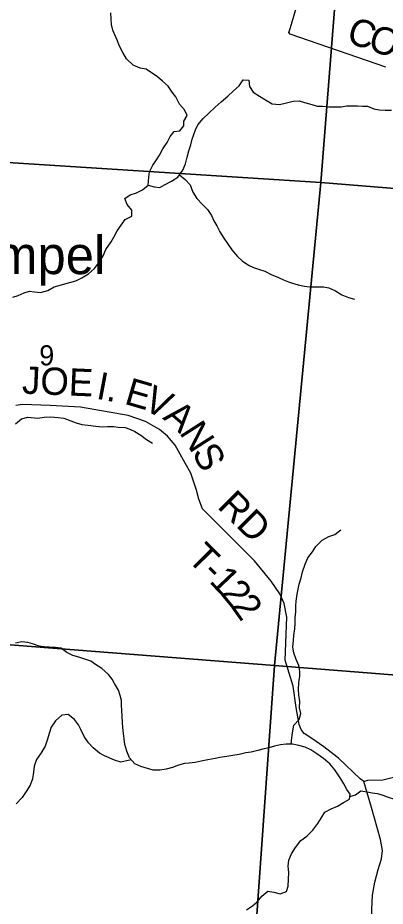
# Model space of a CAD drawing. Extents: x 0 to 42, y 0 to 22.
# Drawn here: x 6.349 to 6.731, y 15.878 to 16.803 of the extents above; entities that cross this region are included whole.
import ezdxf

# ---------------------------------------------------------------- set-up
doc = ezdxf.new("R2010")
doc.units = 0
for name, color, linetype in [('GM_X_Major_River', 7, 'Continuous'), ('GM_X_Minor_River', 7, 'Continuous'), ('GM_X_Section', 7, 'Continuous'), ('GM_X_Section_Text', 7, 'Continuous'), ('GM_X_Township_Road', 7, 'Continuous'), ('GM_X_Township_Road_Text', 7, 'Continuous'), ('GM_X_Unincorporated_Text', 7, 'Continuous')]:
    doc.layers.add(name, color=color, linetype=linetype)

msp = doc.modelspace()

# ---------------------------------------------------------------- linework, layer by layer
at = {"layer": 'GM_X_Major_River'}
for points in [[(6.45973, 16.05266), (6.459, 16.05797), (6.45846, 16.06441), (6.45791, 16.06953), (6.45756, 16.07598), (6.4574, 16.08204), (6.45704, 16.08754), (6.45688, 16.09228), (6.45558, 16.09759), (6.4539, 16.10328), (6.44977, 16.10994), (6.44715, 16.11469), (6.44339, 16.11963), (6.43642, 16.12573), (6.43002, 16.12973), (6.42512, 16.13336), (6.41983, 16.13509), (6.41247, 16.13739), (6.40625, 16.13913), (6.40021, 16.14238), (6.39437, 16.14676), (6.38852, 16.14773), (6.38172, 16.14796), (6.37643, 16.14836), (6.37152, 16.14895), (6.36453, 16.15125), (6.35963, 16.1526), (6.35321, 16.15339), (6.34677, 16.1519)], [(6.5867, 15.87469), (6.59296, 15.87883), (6.59789, 15.88298), (6.60283, 15.88883), (6.60909, 15.89411), (6.61532, 15.89295), (6.62193, 15.89121), (6.62836, 15.89364), (6.63027, 15.89932), (6.6305, 15.90652), (6.6309, 15.91353), (6.63018, 15.91998), (6.63077, 15.92623), (6.63363, 15.93285), (6.63763, 15.93947), (6.64333, 15.94664), (6.6494, 15.95117), (6.65566, 15.95758), (6.66098, 15.96457), (6.66441, 15.97005), (6.66821, 15.9761), (6.67484, 15.97967), (6.68128, 15.98248), (6.68772, 15.98643), (6.69378, 15.98963), (6.69456, 15.99512), (6.69118, 15.99987), (6.688, 16.00576), (6.68499, 16.01089), (6.67861, 16.0204), (6.67353, 16.02649), (6.66676, 16.03201), (6.65997, 16.03697), (6.65376, 16.04117), (6.64791, 16.04404), (6.6413, 16.04558), (6.63469, 16.04694), (6.62808, 16.04716), (6.62203, 16.04643), (6.61579, 16.04494), (6.61011, 16.04326), (6.60519, 16.04215), (6.59876, 16.04028), (6.59157, 16.0388), (6.58628, 16.03806), (6.57928, 16.03639), (6.57266, 16.03528), (6.56623, 16.03417), (6.55904, 16.03326), (6.55413, 16.03214), (6.54675, 16.03085), (6.53975, 16.02917), (6.53332, 16.02807), (6.52727, 16.02734), (6.52236, 16.02698), (6.51611, 16.0253), (6.50987, 16.02287), (6.50324, 16.021), (6.49681, 16.01989), (6.49001, 16.01992), (6.48397, 16.02166), (6.47699, 16.02377), (6.47095, 16.02645), (6.46512, 16.03292), (6.46232, 16.03957), (6.46046, 16.04659), (6.45973, 16.05266)]]:
    msp.add_lwpolyline(points, dxfattribs=at)
at = {"layer": 'GM_X_Minor_River'}
for points in [[(6.48472, 16.62839), (6.48532, 16.63673), (6.48592, 16.64241), (6.48935, 16.64921), (6.49334, 16.65469), (6.49657, 16.65979), (6.49982, 16.66641), (6.50438, 16.67302), (6.50743, 16.67907), (6.5118, 16.68435), (6.51766, 16.68489), (6.52184, 16.69018), (6.52186, 16.6951), (6.52529, 16.70115), (6.52229, 16.70685), (6.51703, 16.71275), (6.51328, 16.72034), (6.50971, 16.72509), (6.50558, 16.73136), (6.49937, 16.7367), (6.49428, 16.74108), (6.48241, 16.74909), (6.47637, 16.75007), (6.4692, 16.75332), (6.46224, 16.75998), (6.45849, 16.76644), (6.45455, 16.77366), (6.45268, 16.77878), (6.45007, 16.78486), (6.44782, 16.7896), (6.44652, 16.79567), (6.44617, 16.80117), (6.44601, 16.8078)], [(6.344, 16.51213), (6.34967, 16.51381), (6.35592, 16.51662), (6.36141, 16.51811), (6.3667, 16.51771), (6.37293, 16.51692), (6.3805, 16.51897), (6.38713, 16.52292), (6.39451, 16.52478), (6.40037, 16.52646), (6.40946, 16.52907), (6.41589, 16.53227), (6.42271, 16.53621), (6.42898, 16.54187), (6.43392, 16.54867), (6.43791, 16.5549), (6.44078, 16.56171), (6.4461, 16.56945), (6.44896, 16.57437), (6.45239, 16.58098), (6.45676, 16.58684), (6.46076, 16.59288), (6.46757, 16.59626), (6.4676, 16.60251), (6.4629, 16.60841), (6.46028, 16.61467), (6.46597, 16.61844), (6.4724, 16.62068), (6.47884, 16.62349), (6.48472, 16.62839), (6.49076, 16.62666), (6.49681, 16.62625), (6.50154, 16.62888), (6.50893, 16.63283), (6.51556, 16.63697), (6.52051, 16.64396), (6.52356, 16.65076), (6.52529, 16.65758), (6.52683, 16.66439), (6.52912, 16.67044), (6.53028, 16.67631), (6.5322, 16.68123), (6.53373, 16.68615), (6.53621, 16.69125), (6.54172, 16.69786), (6.5476, 16.70332), (6.55424, 16.70974), (6.5605, 16.7152), (6.56733, 16.72123), (6.5734, 16.7267), (6.57928, 16.73179), (6.58328, 16.73802), (6.58932, 16.73781), (6.59005, 16.73117), (6.5938, 16.72509), (6.60021, 16.72108), (6.60662, 16.71727), (6.61359, 16.71326), (6.62115, 16.71246), (6.62834, 16.71414), (6.63515, 16.71581), (6.64139, 16.71616), (6.64724, 16.71462), (6.6546, 16.7125), (6.66026, 16.71077), (6.66574, 16.71075), (6.67235, 16.71015), (6.68067, 16.70992), (6.68558, 16.71009), (6.69069, 16.7112), (6.6973, 16.71117), (6.70221, 16.71115), (6.70731, 16.71075), (6.71242, 16.71072), (6.71921, 16.70804), (6.7245, 16.70688), (6.73073, 16.70666), (6.73753, 16.70644)], [(6.51717, 16.63924), (6.52311, 16.63428), (6.52838, 16.62876), (6.53099, 16.62117), (6.53531, 16.61452), (6.54095, 16.60824), (6.54641, 16.6031), (6.55035, 16.59683), (6.55278, 16.59133), (6.55616, 16.5862), (6.55916, 16.58012), (6.56328, 16.57347), (6.56723, 16.56777), (6.57174, 16.56131), (6.57756, 16.55427), (6.58246, 16.54989), (6.58886, 16.54532), (6.59414, 16.54302), (6.59943, 16.54129), (6.60603, 16.53899), (6.61244, 16.53574), (6.62018, 16.53248), (6.62527, 16.52999), (6.63055, 16.52808), (6.63565, 16.52635), (6.64187, 16.52461), (6.64697, 16.52345), (6.65226, 16.52286), (6.6602, 16.52264), (6.66681, 16.52261), (6.67247, 16.52163), (6.67927, 16.51857), (6.68586, 16.51456), (6.69284, 16.51169), (6.69907, 16.50977)], [(6.34663, 16.38024), (6.35289, 16.38552), (6.3597, 16.38701), (6.3699, 16.3862), (6.37671, 16.38712), (6.38352, 16.38747), (6.39107, 16.38686), (6.39693, 16.38608), (6.40428, 16.38339), (6.40976, 16.38128), (6.41561, 16.37955), (6.42222, 16.37876), (6.43034, 16.37778), (6.43733, 16.37699), (6.44224, 16.37754), (6.44867, 16.37732), (6.45358, 16.37673), (6.46076, 16.37632), (6.46566, 16.37478), (6.47094, 16.37229), (6.47697, 16.36829), (6.483, 16.36409), (6.48922, 16.36008)], [(6.63332, 16.04698), (6.63378, 16.05358), (6.63494, 16.06077), (6.6361, 16.06683), (6.64142, 16.07249), (6.64315, 16.07893), (6.64204, 16.08481), (6.64207, 16.09125), (6.64134, 16.09846), (6.6408, 16.10396), (6.64121, 16.11115), (6.64218, 16.11759), (6.64239, 16.12271), (6.6411, 16.12897), (6.63829, 16.13524), (6.63586, 16.14188), (6.63494, 16.14795), (6.63554, 16.15515), (6.63613, 16.16007), (6.63692, 16.16708), (6.63732, 16.17295), (6.63753, 16.17826), (6.63794, 16.18451), (6.63815, 16.19076), (6.63836, 16.19569), (6.63953, 16.20288), (6.6405, 16.20819), (6.64165, 16.21349), (6.64357, 16.21992), (6.64492, 16.22636), (6.6476, 16.23411), (6.65047, 16.24092), (6.65541, 16.24716), (6.65883, 16.25264), (6.66528, 16.25905), (6.67229, 16.26319), (6.67873, 16.26524), (6.6848, 16.26995)], [(6.46709, 16.03074), (6.45641, 16.02823), (6.4498, 16.03034), (6.43924, 16.03494), (6.43396, 16.0378), (6.42737, 16.04333), (6.42267, 16.04847), (6.41798, 16.05512), (6.4146, 16.06234), (6.41236, 16.06709), (6.40822, 16.07279), (6.40144, 16.07794), (6.39502, 16.07702), (6.38838, 16.07136), (6.384, 16.06475), (6.38189, 16.05794), (6.37998, 16.05207), (6.37768, 16.04507), (6.37349, 16.03789), (6.36874, 16.0309), (6.36625, 16.02427), (6.36547, 16.01802), (6.36449, 16.01083), (6.36201, 16.00439), (6.35782, 15.99778), (6.35382, 15.99135), (6.34737, 15.98494)], [(6.6942, 15.99253), (6.70004, 15.99434), (6.70554, 15.99829), (6.71215, 15.99731), (6.71725, 15.99653), (6.7231, 15.99556), (6.72839, 15.99383), (6.73405, 15.99191), (6.74065, 15.98979), (6.74556, 15.98882), (6.75217, 15.98822), (6.75859, 15.98782), (6.76559, 15.98741), (6.77163, 15.98605), (6.77804, 15.98375), (6.78445, 15.97993), (6.78932, 15.97687)]]:
    msp.add_lwpolyline(points, dxfattribs=at)
at = {"layer": 'GM_X_Section'}
for points in [[(6.27444, 17.16575), (6.70346, 17.13156), (6.66411, 16.63113), (6.13279, 16.66538), (6.17708, 17.17339)], [(6.70346, 17.13156), (6.77676, 17.12507), (7.23033, 17.09197), (7.19243, 16.58845), (6.66411, 16.63113)], [(6.13279, 16.66538), (6.66411, 16.63113), (6.61604, 16.129), (6.09307, 16.16969)], [(6.66411, 16.63113), (7.19243, 16.58845), (7.14959, 16.08663), (6.61604, 16.129)], [(6.09307, 16.16969), (6.61604, 16.129), (6.58067, 15.62951), (6.04727, 15.6704)], [(6.61604, 16.129), (7.14959, 16.08663), (7.1079, 15.58159), (6.58067, 15.62951)]]:
    msp.add_lwpolyline(points, close=True, dxfattribs=at)
at = {"layer": 'GM_X_Township_Road'}
for points in [[(6.73156, 16.75116), (6.63215, 16.78542), (6.63071, 16.78737), (6.63237, 16.79252), (6.64547, 16.83656)], [(6.71047, 16.0021), (6.70865, 16.00829), (6.70476, 16.01089), (6.68239, 16.03261), (6.66731, 16.04412), (6.65483, 16.05287), (6.64657, 16.05822), (6.64349, 16.06227), (6.6417, 16.06729), (6.6383, 16.08512), (6.63522, 16.10717), (6.62696, 16.13424), (6.62868, 16.17927), (6.626, 16.19344), (6.62146, 16.20334), (6.61237, 16.21644), (6.59526, 16.23756), (6.54124, 16.29184), (6.53723, 16.30173), (6.53482, 16.31109), (6.52894, 16.32874), (6.52306, 16.33944), (6.51263, 16.35788), (6.50488, 16.36751), (6.49659, 16.37446), (6.48188, 16.38275), (6.4637, 16.3889), (6.4145, 16.39746), (6.38269, 16.39933), (6.35407, 16.4004), (6.34712, 16.39933)], [(6.70865, 16.00829), (6.71286, 16.00959), (6.72858, 16.00992), (6.73944, 16.01283), (6.76052, 16.02353), (6.76586, 16.02548), (6.77024, 16.02613)], [(6.72835, 15.79388), (6.72872, 15.79795), (6.72835, 15.8009), (6.72662, 15.80793), (6.7249, 15.81643), (6.72294, 15.83032), (6.72093, 15.84457), (6.71837, 15.85645), (6.71746, 15.86504), (6.71691, 15.87546), (6.71764, 15.89007), (6.72016, 15.90334), (6.72367, 15.91649), (6.727, 15.92789), (6.72805, 15.93631), (6.72612, 15.94771), (6.71666, 15.98102), (6.71047, 16.0021)]]:
    msp.add_lwpolyline(points, dxfattribs=at)

# ---------------------------------------------------------------- texts
at = {"layer": 'GM_X_Section_Text'}
msp.add_text('9', height=0.02093, rotation=0.00001, dxfattribs=at).set_placement((6.37147, 16.44101))
at = {"layer": 'GM_X_Township_Road_Text'}
for s, height, rotation, p in [('C', 0.02841, 340.48008, (6.68937, 16.77777)), ('O', 0.02841, 341.23406, (6.71175, 16.76984)), ('JOE', 0.028409, 357.6138, (6.35318, 16.41174)), ('I.', 0.028409, 349.38172, (6.42978, 16.40655)), ('E', 0.02841, 343.8574, (6.45888, 16.40126)), ('V', 0.02841, 333.93022, (6.47808, 16.39582)), ('A', 0.02841, 319.21262, (6.49893, 16.38589)), ('N', 0.02841, 302.6827, (6.51644, 16.37119)), ('S', 0.02841, 297.75301, (6.52962, 16.35071)), ('RD', 0.028409, 315, (6.55562, 16.29347)), ('T', 0.02841, 314.64545, (6.52432, 16.23924)), ('-', 0.02841, 314.437, (6.53923, 16.22414)), ('1', 0.02841, 313.48744, (6.54731, 16.2159)), ('2', 0.02841, 309.58636, (6.55902, 16.20358)), ('2', 0.02841, 305.33564, (6.56983, 16.19054))]:
    msp.add_text(s, height=height, rotation=rotation, dxfattribs=at).set_placement(p)
at = {"layer": 'GM_X_Unincorporated_Text'}
msp.add_text('Rempel', height=0.039489, rotation=0.00001, dxfattribs=at).set_placement((6.25814, 16.53596))

doc.saveas('drawing.dxf')
